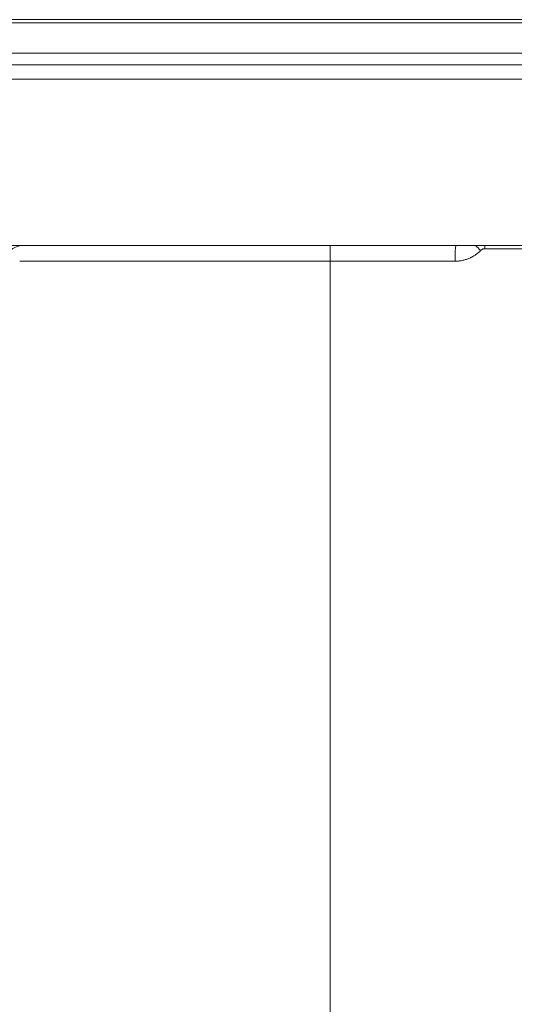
# Model space of a CAD drawing. Header units: millimetres. Extents: x 0 to 594, y 0 to 420.
# Tile 834 of 1056: x 477 to 485, y 140 to 156. Entities that reach past the tile are written whole.
import ezdxf

# ---------------------------------------------------------------- set-up
doc = ezdxf.new("R2010")
doc.units = ezdxf.units.MM
doc.layers.add('1', color=7, linetype='Continuous', true_color=0xffffff)
doc.styles.add('Arial', font='txt')
doc.dimstyles.get("Standard").update_dxf_attribs({"dimtxt": 0.18, "dimasz": 0.18, "dimexe": 0.18, "dimexo": 0.0625, "dimgap": 0.09, "dimtad": 0, "dimtih": 1, "dimtoh": 1, "dimdec": 4, "dimzin": 0, "dimdsep": 46, "dimtxsty": 'Standard', "dimcen": 0.09, "dimadec": 0, "dimazin": 0, "dimtfac": 1, "dimtdec": 4, "dimtofl": 0, "dimtmove": 0, "dimatfit": 3, "dimfxl": 0, "dimtolj": 1, "dimtzin": 0, "dimarcsym": 0})

# ---------------------------------------------------------------- blocks, each defined once
blk = doc.blocks.new('_U2')
at = {"layer": '1', "color": 18, "lineweight": 18}
for p, q in [((448.868, 146.093), (448.868, 104.998)), ((491.182, 146.093), (491.182, 104.998)), ((448.868, 106.998), (463.942, 106.998)), ((491.182, 106.998), (476.108, 106.998))]:
    blk.add_line(p, q, dxfattribs=at)
at = {"layer": '1', "color": 18}
for points in [[(448.868, 106.998), (452.368, 107.936), (452.368, 106.06)], [(491.182, 106.998), (487.682, 106.06), (487.682, 107.936)]]:
    blk.add_solid(points, dxfattribs=at)
at = {"layer": '1', "color": 18, "linetype": 'Continuous', "lineweight": 13, "char_height": 3.5, "attachment_point": 7, "line_spacing_factor": 1.047437, "style": 'Arial'}
for s, insert in [('\\fArial|b0|i0;\\W1.0000;0.85', (465.627, 104.362)), ('\\fArial|b0|i0;\\W1.0000;AFT TIE DOWNS', (451.324, 97.3))]:
    blk.add_mtext(s, dxfattribs=dict(at, insert=insert))
blk = doc.blocks.new('_U3')
at = {"layer": '1', "color": 18, "lineweight": 18}
for p, q in [((427.525, 148.168), (427.525, 219.749)), ((512.525, 148.168), (512.525, 219.749)), ((427.525, 217.749), (463.942, 217.749)), ((512.525, 217.749), (476.108, 217.749))]:
    blk.add_line(p, q, dxfattribs=at)
at = {"layer": '1', "color": 18}
for points in [[(427.525, 217.749), (431.025, 218.687), (431.025, 216.811)], [(512.525, 217.749), (509.025, 216.811), (509.025, 218.687)]]:
    blk.add_solid(points, dxfattribs=at)
at = {"layer": '1', "color": 18, "linetype": 'Continuous', "lineweight": 13, "char_height": 3.5, "attachment_point": 7, "line_spacing_factor": 1.047437, "style": 'Arial'}
for s, insert in [('\\fArial|b0|i0;\\W1.0000;1.70', (465.627, 215.113)), ('\\fArial|b0|i0;\\W1.0000;DEFLATED TUBES WIDTH', (440.321, 208.053))]:
    blk.add_mtext(s, dxfattribs=dict(at, insert=insert))

msp = doc.modelspace()

# ---------------------------------------------------------------- linework, layer by layer
at = {"layer": '1', "color": 155, "linetype": 'Continuous', "lineweight": 18}
for p, q in [((448.207, 156.292), (491.843, 156.292)), ((491.856, 155.542), (473.9, 155.542)), ((470.025, 152.542), (491.948, 152.542)), ((482.15, 152.283), (482.15, 135.202))]:
    msp.add_line(p, q, dxfattribs=at)
at = {"layer": '1', "color": 155, "linetype": 'Continuous', "lineweight": 13}
for p, q in [((448.201, 155.736), (491.849, 155.736)), ((473.908, 155.305), (491.9, 155.305))]:
    msp.add_line(p, q, dxfattribs=at)
at = {"layer": '1', "color": 155, "linetype": 'Continuous', "lineweight": 18}
msp.add_arc((477.048, 152.242), 0.3, 92.7388, 154.6097, dxfattribs=at)
at = {"layer": '1', "color": 155, "linetype": 'Continuous', "lineweight": 13}
for centre, major_axis, ratio, start_param, end_param in [((484.24, 152.242), (0, -0.3), 0.049318, 3.18939, 4.57439), ((484.666, 152.42), (0.213, -0.211), 0.06367, 1.702943, 2.120376), ((484.737, 152.449), (0, -0.3), 0.049753, 4.400017, 4.574393)]:
    msp.add_ellipse(centre, major_axis=major_axis, ratio=ratio, start_param=start_param, end_param=end_param, dxfattribs=at)
at = {"layer": '1', "color": 155, "linetype": 'Continuous', "lineweight": 18}
for points, knots in [([(489.876, 156.24), (489.625, 156.24), (489.374, 156.24), (488.214, 156.24), (487.304, 156.24), (485.485, 156.24), (483.666, 156.24), (480.938, 156.24), (478.21, 156.24), (475.482, 156.24), (472.753, 156.24), (470.025, 156.24), (467.297, 156.24), (464.568, 156.24), (461.84, 156.24), (459.112, 156.24), (456.383, 156.24), (454.564, 156.24), (452.746, 156.24), (451.836, 156.24), (450.605, 156.24), (450.284, 156.24), (449.962, 156.24)], [0, 0, 0, 0, 0.018866, 0.018866, 0.087221, 0.087221, 0.155576, 0.223931, 0.292286, 0.360641, 0.428996, 0.497351, 0.565706, 0.634061, 0.702416, 0.770771, 0.839126, 0.907481, 0.907481, 0.975836, 0.975836, 1, 1, 1, 1]), ([(482.15, 152.283), (482.15, 152.354), (482.15, 152.488), (482.15, 152.542), (482.15, 152.542)], [0, 0, 0, 0, 0.500074, 1, 1, 1, 1]), ([(482.15, 152.542), (482.15, 152.542), (482.15, 152.541), (482.15, 152.54), (482.15, 152.537), (482.15, 152.534), (482.15, 152.53), (482.15, 152.528), (482.15, 152.526), (482.15, 152.524), (482.15, 152.524), (482.15, 152.52), (482.15, 152.516), (482.15, 152.508), (482.15, 152.5), (482.15, 152.49), (482.15, 152.482), (482.15, 152.48), (482.15, 152.475), (482.15, 152.474), (482.15, 152.471), (482.15, 152.464), (482.15, 152.45), (482.15, 152.43), (482.15, 152.415), (482.15, 152.406), (482.15, 152.404), (482.15, 152.4), (482.15, 152.398), (482.15, 152.393), (482.15, 152.389), (482.15, 152.377), (482.15, 152.361), (482.15, 152.344), (482.15, 152.327), (482.15, 152.319), (482.15, 152.308), (482.15, 152.305), (482.15, 152.301), (482.15, 152.294), (482.15, 152.288), (482.15, 152.283)], [0, 0, 0, 0, 0.059344, 0.059344, 0.122054, 0.184765, 0.184765, 0.21612, 0.231797, 0.231797, 0.247475, 0.247475, 0.310185, 0.310185, 0.372896, 0.435606, 0.435606, 0.466961, 0.466961, 0.482639, 0.482639, 0.498317, 0.561027, 0.623737, 0.686448, 0.686448, 0.702126, 0.702126, 0.717803, 0.717803, 0.749158, 0.749158, 0.811869, 0.874579, 0.874579, 0.93729, 0.93729, 0.952967, 0.952967, 0.968645, 1, 1, 1, 1])]:
    msp.add_open_spline(points, degree=3, knots=knots, dxfattribs=at)
at = {"layer": '1', "color": 155, "linetype": 'Continuous', "lineweight": 13}
for points, knots in [([(484.651, 152.461), (484.656, 152.466), (484.661, 152.47), (484.672, 152.477), (484.677, 152.48), (484.687, 152.484), (484.69, 152.485), (484.696, 152.487), (484.702, 152.489), (484.709, 152.49), (484.714, 152.49), (484.715, 152.49), (484.719, 152.491), (484.72, 152.491), (484.722, 152.491)], [0, 0, 0, 0, 0.25, 0.25, 0.5, 0.5, 0.625, 0.625, 0.75, 0.875, 0.875, 0.9375, 0.9375, 1, 1, 1, 1]), ([(484.722, 152.491), (486.384, 152.491), (488.045, 152.491), (491.367, 152.491), (493.028, 152.491), (494.688, 152.491)], [0, 0, 0, 0, 0.5, 0.5, 1, 1, 1, 1]), ([(484.225, 152.283), (484.245, 152.283), (484.265, 152.284), (484.289, 152.287), (484.294, 152.287), (484.304, 152.288), (484.309, 152.289), (484.324, 152.291), (484.334, 152.293), (484.363, 152.299), (484.401, 152.308), (484.438, 152.322), (484.465, 152.333), (484.474, 152.337), (484.488, 152.344), (484.492, 152.346), (484.501, 152.35), (484.505, 152.353), (484.527, 152.364), (484.544, 152.375), (484.577, 152.397), (484.592, 152.408), (484.623, 152.434), (484.637, 152.447), (484.651, 152.461)], [0, 0, 0, 0, 0.125, 0.125, 0.15625, 0.15625, 0.1875, 0.1875, 0.25, 0.25, 0.375, 0.5, 0.5, 0.5625, 0.5625, 0.59375, 0.59375, 0.625, 0.625, 0.75, 0.75, 0.875, 0.875, 1, 1, 1, 1])]:
    msp.add_open_spline(points, degree=3, knots=knots, dxfattribs=at)
at = {"layer": '1', "color": 155, "linetype": 'Continuous', "lineweight": 18}
for points in [[(476.996, 152.283), (478.714, 152.283), (480.432, 152.283), (482.15, 152.283)], [(482.15, 152.283), (480.432, 152.283), (478.714, 152.283), (476.996, 152.283)]]:
    msp.add_open_spline(points, degree=3, dxfattribs=at)
at = {"layer": '1', "color": 155, "linetype": 'Continuous', "lineweight": 13}
msp.add_open_spline([(482.15, 152.283), (482.842, 152.283), (483.533, 152.283), (484.225, 152.283)], degree=3, dxfattribs=at)

# ---------------------------------------------------------------- dimensions: what is measured, and where the dimension line sits
at = {"layer": '1', "color": 18, "linetype": 'Continuous', "lineweight": 13}
for base, p1, p2, text, picture, middle in [((512.525, 217.749), (427.525, 148.168), (512.525, 148.168), ' <> \\P\\fArial|b0|i0;\\C18;{\\H1.00x;\\fArial|b0|i0;DEFLATED TUBES WIDTH\\fArial|b0|i0;}\\C18;', '_U3', (470.025, 217.749)), ((491.182, 106.998), (448.868, 150.093), (491.182, 150.093), ' <> \\P\\fArial|b0|i0;\\C18;{\\H1.00x;\\fArial|b0|i0;AFT TIE DOWNS\\fArial|b0|i0;}\\C18;', '_U2', (470.025, 106.998))]:
    dim = msp.add_linear_dim(base=base, p1=p1, p2=p2, text=text, dimstyle='Standard', override={"dimtxt": 3.5, "dimasz": 3.5, "dimexe": 2, "dimexo": 0, "dimgap": 1.5, "dimtih": 1, "dimtoh": 1, "dimdec": 2, "dimlfac": 0.02, "dimdsep": 46, "dimlunit": 2, "dimtxsty": 'Arial', "dimsah": 1, "dimse1": 0, "dimse2": 0, "dimsd1": 0, "dimsd2": 0, "dimclrd": 18, "dimclre": 18, "dimclrt": 18, "dimtol": 0, "dimtm": -0.1, "dimtfac": 1, "dimtdec": 2, "dimtofl": 1, "dimtmove": 0, "dimlwd": 18, "dimlwe": 18}, dxfattribs=at)
    dim.commit()
    dim.dimension.update_dxf_attribs({"geometry": picture, "text_midpoint": middle, "dimtype": 160})

doc.saveas('drawing.dxf')
